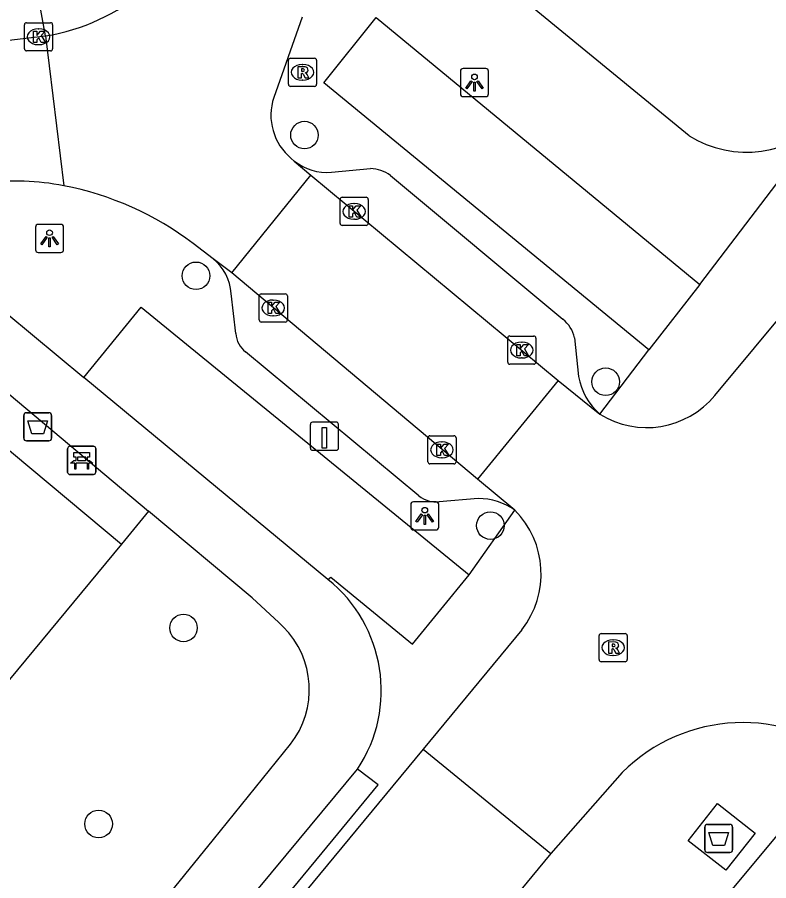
# Model space of a CAD drawing. Extents: x 162074 to 163034, y 381824 to 382557.
# Drawn here: x 162422.36 to 162449.04, y 382248.53 to 382279.19 of the extents above; entities that cross this region are included whole.
import ezdxf

# ---------------------------------------------------------------- set-up
doc = ezdxf.new("R2010")
doc.units = 0
for name, color, linetype in [('IMGEO_Afval_apart_plaats', 7, 'Continuous'), ('IMGEO_Afvalbak', 7, 'Continuous'), ('IMGEO_Bank', 7, 'Continuous'), ('IMGEO_Boom', 7, 'Continuous'), ('IMGEO_Groenvoorziening', 7, 'Continuous'), ('IMGEO_Kolk', 7, 'Continuous'), ('IMGEO_Laadpaal', 7, 'Continuous'), ('IMGEO_Lichtpunt', 7, 'Continuous'), ('IMGEO_Rijbaan_lokaal_open', 7, 'Continuous'), ('IMGEO_Rioolput', 7, 'Continuous'), ('IMGEO_Voetpad_gesloten', 7, 'Continuous'), ('IMGEO_Voetpad_open', 7, 'Continuous')]:
    doc.layers.add(name, color=color, linetype=linetype)

msp = doc.modelspace()

# ---------------------------------------------------------------- linework, layer by layer
at = {"layer": 'IMGEO_Afval_apart_plaats'}
for p, q in [((162446.765, 382249.634), (162446.765, 382250.434)), ((162446.765, 382250.434), (162446.765, 382249.634)), ((162446.865, 382250.534), (162447.655, 382250.534)), ((162447.655, 382250.534), (162446.865, 382250.534)), ((162447.755, 382250.434), (162447.755, 382249.634)), ((162447.755, 382249.634), (162447.755, 382250.434)), ((162447.655, 382249.534), (162446.865, 382249.534)), ((162446.865, 382249.534), (162447.655, 382249.534))]:
    msp.add_line(p, q, dxfattribs=at)
msp.add_lwpolyline([(162446.908, 382250.248), (162447.612, 382250.248), (162447.463, 382249.778), (162447.057, 382249.778), (162446.908, 382250.248)], dxfattribs=at)
for centre, start, end in [((162446.865, 382250.434), 90, 180), ((162446.865, 382250.434), 90, 180), ((162447.655, 382250.434), 0, 90), ((162447.655, 382250.434), 360, 90), ((162446.865, 382249.634), 180, 270), ((162446.865, 382249.634), 180, 270), ((162447.655, 382249.634), 270, 0), ((162447.655, 382249.634), 270, 0)]:
    msp.add_arc(centre, 0.1, start, end, dxfattribs=at)
at = {"layer": 'IMGEO_Afvalbak'}
for p, q in [((162422.585, 382264.25), (162422.585, 382265.05)), ((162422.585, 382265.05), (162422.585, 382264.25)), ((162422.685, 382265.15), (162423.475, 382265.15)), ((162423.475, 382265.15), (162422.685, 382265.15)), ((162423.575, 382265.05), (162423.575, 382264.25)), ((162423.575, 382264.25), (162423.575, 382265.05)), ((162423.475, 382264.15), (162422.685, 382264.15)), ((162422.685, 382264.15), (162423.475, 382264.15))]:
    msp.add_line(p, q, dxfattribs=at)
msp.add_lwpolyline([(162422.728, 382264.864), (162423.432, 382264.864), (162423.283, 382264.394), (162422.877, 382264.394), (162422.728, 382264.864)], dxfattribs=at)
for centre, start, end in [((162422.685, 382265.05), 90, 180), ((162422.685, 382265.05), 90, 180), ((162423.475, 382265.05), 0, 90), ((162423.475, 382265.05), 360, 90), ((162422.685, 382264.25), 180, 270), ((162422.685, 382264.25), 180, 270), ((162423.475, 382264.25), 270, 0), ((162423.475, 382264.25), 270, 0)]:
    msp.add_arc(centre, 0.1, start, end, dxfattribs=at)
at = {"layer": 'IMGEO_Bank'}
for p, q in [((162424.143, 382263.031), (162424.143, 382263.872)), ((162424.143, 382263.872), (162424.143, 382263.031)), ((162424.218, 382263.956), (162425.059, 382263.956)), ((162425.059, 382263.956), (162424.218, 382263.956)), ((162425.143, 382263.881), (162425.143, 382263.04)), ((162425.143, 382263.04), (162425.143, 382263.881)), ((162424.452, 382263.462), (162424.452, 382263.568)), ((162424.496, 382263.568), (162424.496, 382263.462)), ((162424.784, 382263.574), (162424.502, 382263.574)), ((162424.79, 382263.462), (162424.79, 382263.568)), ((162424.834, 382263.568), (162424.834, 382263.462)), ((162424.84, 382263.354), (162424.447, 382263.354)), ((162424.502, 382263.456), (162424.784, 382263.456)), ((162425.068, 382262.956), (162424.227, 382262.956)), ((162424.227, 382262.956), (162425.068, 382262.956))]:
    msp.add_line(p, q, dxfattribs=at)
for points in [[(162424.446, 382263.574), (162424.36, 382263.574), (162424.36, 382263.735), (162424.923, 382263.735), (162424.923, 382263.574), (162424.84, 382263.574)], [(162424.39, 382263.354), (162424.248, 382263.354), (162424.36, 382263.456), (162424.446, 382263.456)], [(162424.44, 382263.347), (162424.44, 382263.14), (162424.397, 382263.14), (162424.397, 382263.347)], [(162424.84, 382263.456), (162424.923, 382263.456), (162425.035, 382263.354), (162424.896, 382263.354)], [(162424.89, 382263.347), (162424.89, 382263.14), (162424.846, 382263.14), (162424.846, 382263.347)]]:
    msp.add_lwpolyline(points, dxfattribs=at)
for centre, radius, start, end in [((162424.221, 382263.878), 0.0779, 92.4484, 184.2845), ((162424.221, 382263.878), 0.0779, 92.4484, 184.2845), ((162425.065, 382263.878), 0.0779, 2.4484, 94.2845), ((162425.065, 382263.878), 0.0779, 2.4484, 94.2845), ((162424.445, 382263.567), 0.00671, 2.8957, 87.1043), ((162424.502, 382263.567), 0.00671, 92.8957, 177.1043), ((162424.784, 382263.567), 0.00671, 2.8957, 87.1043), ((162424.841, 382263.567), 0.00671, 92.8957, 177.1043), ((162424.39, 382263.347), 0.00671, 2.8957, 87.1043), ((162424.447, 382263.347), 0.00671, 92.8957, 177.1043), ((162424.445, 382263.463), 0.00671, 272.8957, 357.1043), ((162424.502, 382263.463), 0.00671, 182.8957, 267.1043), ((162424.784, 382263.463), 0.00671, 272.8957, 357.1043), ((162424.841, 382263.463), 0.00671, 182.8957, 267.1043), ((162424.839, 382263.347), 0.00671, 2.8957, 87.1043), ((162424.896, 382263.347), 0.00671, 92.8957, 177.1043), ((162424.221, 382263.034), 0.0779, 182.4484, 274.2845), ((162424.221, 382263.034), 0.0779, 182.4484, 274.2845), ((162425.065, 382263.034), 0.0779, 272.4484, 4.2845), ((162425.065, 382263.034), 0.0779, 272.4484, 4.2845)]:
    msp.add_arc(centre, radius, start, end, dxfattribs=at)
at = {"layer": 'IMGEO_Boom'}
for centre in [(162432.553, 382275.006), (162428.702, 382270.01), (162443.247, 382266.248), (162439.154, 382261.14), (162428.258, 382257.506), (162425.244, 382250.546)]:
    msp.add_circle(centre, 0.489, dxfattribs=at)
at = {"layer": 'IMGEO_Groenvoorziening'}
msp.add_lwpolyline([(162426.057, 382260.484), (162416.899, 382249.432)], dxfattribs=at)
at = {"layer": 'IMGEO_Kolk'}
for p, q in [((162422.61, 382278.07), (162422.61, 382278.922)), ((162422.685, 382278.996), (162423.537, 382278.996)), ((162423.611, 382278.922), (162423.611, 382278.07)), ((162423.098, 382278.776), (162423.123, 382278.776)), ((162423.121, 382278.216), (162423.096, 382278.216)), ((162423.537, 382277.996), (162422.685, 382277.996)), ((162433.816, 382271.87), (162433.816, 382272.722)), ((162433.891, 382272.796), (162434.743, 382272.796)), ((162434.817, 382272.722), (162434.817, 382271.87)), ((162434.304, 382272.576), (162434.329, 382272.576)), ((162434.743, 382271.796), (162433.891, 382271.796)), ((162434.327, 382272.016), (162434.302, 382272.016)), ((162431.019, 382269.369), (162431.871, 382269.369)), ((162430.944, 382268.443), (162430.944, 382269.295)), ((162431.432, 382269.149), (162431.457, 382269.149)), ((162431.945, 382269.295), (162431.945, 382268.443)), ((162431.455, 382268.589), (162431.43, 382268.589)), ((162431.871, 382268.369), (162431.019, 382268.369)), ((162439.768, 382266.946), (162439.768, 382267.798)), ((162439.843, 382267.872), (162440.695, 382267.872)), ((162440.769, 382267.798), (162440.769, 382266.946)), ((162440.256, 382267.652), (162440.281, 382267.652)), ((162440.279, 382267.092), (162440.254, 382267.092)), ((162440.695, 382266.872), (162439.843, 382266.872)), ((162436.933, 382263.406), (162436.933, 382264.258)), ((162437.008, 382264.332), (162437.86, 382264.332)), ((162437.934, 382264.258), (162437.934, 382263.406)), ((162437.421, 382264.112), (162437.446, 382264.112)), ((162437.444, 382263.552), (162437.419, 382263.552)), ((162437.86, 382263.332), (162437.008, 382263.332))]:
    msp.add_line(p, q, dxfattribs=at)
for points in [[(162422.61, 382278.07), (162422.61, 382278.922)], [(162422.685, 382278.996), (162423.537, 382278.996)], [(162423.611, 382278.922), (162423.611, 382278.07)], [(162422.931, 382278.696), (162423.054, 382278.696), (162423.054, 382278.545), (162423.184, 382278.696), (162423.348, 382278.696), (162423.202, 382278.545), (162423.355, 382278.296), (162423.203, 382278.296), (162423.118, 382278.46), (162423.054, 382278.393), (162423.054, 382278.296), (162422.931, 382278.296), (162422.931, 382278.696)], [(162423.537, 382277.996), (162422.685, 382277.996)], [(162433.816, 382271.87), (162433.816, 382272.722)], [(162433.891, 382272.796), (162434.743, 382272.796)], [(162434.817, 382272.722), (162434.817, 382271.87)], [(162434.137, 382272.496), (162434.26, 382272.496), (162434.26, 382272.345), (162434.39, 382272.496), (162434.554, 382272.496), (162434.408, 382272.345), (162434.561, 382272.096), (162434.409, 382272.096), (162434.324, 382272.26), (162434.26, 382272.193), (162434.26, 382272.096), (162434.137, 382272.096), (162434.137, 382272.496)], [(162434.743, 382271.796), (162433.891, 382271.796)], [(162431.019, 382269.369), (162431.871, 382269.369)], [(162430.944, 382268.443), (162430.944, 382269.295)], [(162431.265, 382269.069), (162431.388, 382269.069), (162431.388, 382268.918), (162431.518, 382269.069), (162431.682, 382269.069), (162431.536, 382268.918), (162431.689, 382268.669), (162431.537, 382268.669), (162431.452, 382268.833), (162431.388, 382268.766), (162431.388, 382268.669), (162431.265, 382268.669), (162431.265, 382269.069)], [(162431.945, 382269.295), (162431.945, 382268.443)], [(162431.871, 382268.369), (162431.019, 382268.369)], [(162439.768, 382266.946), (162439.768, 382267.798)], [(162439.843, 382267.872), (162440.695, 382267.872)], [(162440.769, 382267.798), (162440.769, 382266.946)], [(162440.089, 382267.572), (162440.212, 382267.572), (162440.212, 382267.421), (162440.342, 382267.572), (162440.506, 382267.572), (162440.36, 382267.421), (162440.513, 382267.172), (162440.361, 382267.172), (162440.276, 382267.336), (162440.212, 382267.269), (162440.212, 382267.172), (162440.089, 382267.172), (162440.089, 382267.572)], [(162440.695, 382266.872), (162439.843, 382266.872)], [(162436.933, 382263.406), (162436.933, 382264.258)], [(162437.008, 382264.332), (162437.86, 382264.332)], [(162437.934, 382264.258), (162437.934, 382263.406)], [(162437.254, 382264.032), (162437.377, 382264.032), (162437.377, 382263.881), (162437.507, 382264.032), (162437.671, 382264.032), (162437.525, 382263.881), (162437.678, 382263.632), (162437.526, 382263.632), (162437.441, 382263.796), (162437.377, 382263.729), (162437.377, 382263.632), (162437.254, 382263.632), (162437.254, 382264.032)], [(162437.86, 382263.332), (162437.008, 382263.332)]]:
    msp.add_lwpolyline(points, dxfattribs=at)
for centre, start, end in [((162422.687, 382278.92), 91.552, 178.448), ((162422.687, 382278.92), 91.552, 178.448), ((162423.535, 382278.92), 1.552, 88.448), ((162423.535, 382278.92), 1.552, 88.448), ((162422.687, 382278.072), 181.552, 268.448), ((162422.687, 382278.072), 181.552, 268.448), ((162423.535, 382278.072), 271.552, 358.448), ((162423.535, 382278.072), 271.552, 358.448), ((162433.893, 382272.72), 91.552, 178.448), ((162433.893, 382272.72), 91.552, 178.448), ((162434.741, 382272.72), 1.552, 88.448), ((162434.741, 382272.72), 1.552, 88.448), ((162433.893, 382271.872), 181.552, 268.448), ((162433.893, 382271.872), 181.552, 268.448), ((162434.741, 382271.872), 271.552, 358.448), ((162434.741, 382271.872), 271.552, 358.448), ((162431.021, 382269.293), 91.552, 178.448), ((162431.021, 382269.293), 91.552, 178.448), ((162431.869, 382269.293), 1.552, 88.448), ((162431.869, 382269.293), 1.552, 88.448), ((162431.021, 382268.445), 181.552, 268.448), ((162431.021, 382268.445), 181.552, 268.448), ((162431.869, 382268.445), 271.552, 358.448), ((162431.869, 382268.445), 271.552, 358.448), ((162439.845, 382267.796), 91.552, 178.448), ((162439.845, 382267.796), 91.552, 178.448), ((162440.693, 382267.796), 1.552, 88.448), ((162440.693, 382267.796), 1.552, 88.448), ((162439.845, 382266.948), 181.552, 268.448), ((162439.845, 382266.948), 181.552, 268.448), ((162440.693, 382266.948), 271.552, 358.448), ((162440.693, 382266.948), 271.552, 358.448), ((162437.01, 382264.256), 91.552, 178.448), ((162437.01, 382264.256), 91.552, 178.448), ((162437.858, 382264.256), 1.552, 88.448), ((162437.858, 382264.256), 1.552, 88.448), ((162437.01, 382263.408), 181.552, 268.448), ((162437.01, 382263.408), 181.552, 268.448), ((162437.858, 382263.408), 271.552, 358.448), ((162437.858, 382263.408), 271.552, 358.448)]:
    msp.add_arc(centre, 0.0765, start, end, dxfattribs=at)
for centre, major_axis, ratio, start_param, end_param in [((162423.097, 382278.496), (-0.387, 0.002), 0.722429, 4.712389, 7.853982), ((162423.122, 382278.496), (-0.39, 0.002), 0.717154, 1.570796, 4.712389), ((162434.303, 382272.296), (-0.387, 0.002), 0.722429, 4.712389, 7.853982), ((162434.328, 382272.296), (-0.39, 0.002), 0.717154, 1.570796, 4.712389), ((162431.431, 382268.869), (-0.387, 0.002), 0.722429, 4.712389, 7.853982), ((162431.456, 382268.869), (-0.39, 0.002), 0.717154, 1.570796, 4.712389), ((162440.255, 382267.372), (-0.387, 0.002), 0.722429, 4.712389, 7.853982), ((162440.28, 382267.372), (-0.39, 0.002), 0.717154, 1.570796, 4.712389), ((162437.42, 382263.832), (-0.387, 0.002), 0.722429, 4.712389, 7.853982), ((162437.445, 382263.832), (-0.39, 0.002), 0.717154, 1.570796, 4.712389)]:
    msp.add_ellipse(centre, major_axis=major_axis, ratio=ratio, start_param=start_param, end_param=end_param, dxfattribs=at)
at = {"layer": 'IMGEO_Laadpaal'}
for p, q in [((162432.761, 382264.73), (162432.761, 382263.889)), ((162432.761, 382264.73), (162432.761, 382263.889)), ((162433.677, 382264.814), (162432.836, 382264.814)), ((162433.677, 382264.814), (162432.836, 382264.814)), ((162433.761, 382263.898), (162433.761, 382264.739)), ((162433.761, 382263.898), (162433.761, 382264.739)), ((162432.845, 382263.814), (162433.686, 382263.814)), ((162432.845, 382263.814), (162433.686, 382263.814))]:
    msp.add_line(p, q, dxfattribs=at)
msp.add_lwpolyline([(162433.176, 382264.627), (162433.336, 382264.627), (162433.336, 382263.894), (162433.176, 382263.894), (162433.176, 382264.627)], dxfattribs=at)
for centre, start, end in [((162432.839, 382264.736), 92.4484, 184.2845), ((162432.839, 382264.736), 92.4484, 184.2845), ((162433.683, 382264.736), 2.4484, 94.2845), ((162433.683, 382264.736), 2.4484, 94.2845), ((162432.839, 382263.892), 182.4484, 274.2845), ((162432.839, 382263.892), 182.4484, 274.2845), ((162433.683, 382263.892), 272.4484, 4.2845), ((162433.683, 382263.892), 272.4484, 4.2845)]:
    msp.add_arc(centre, 0.0779, start, end, dxfattribs=at)
at = {"layer": 'IMGEO_Lichtpunt'}
for p, q in [((162438.993, 382277.369), (162438.185, 382277.369)), ((162438.993, 382277.369), (162438.185, 382277.369)), ((162438.091, 382277.274), (162438.091, 382276.467)), ((162438.091, 382277.274), (162438.091, 382276.467)), ((162439.087, 382276.467), (162439.087, 382277.274)), ((162439.087, 382276.467), (162439.087, 382277.274)), ((162438.185, 382276.373), (162438.993, 382276.373)), ((162438.185, 382276.373), (162438.993, 382276.373)), ((162423.906, 382271.836), (162423.098, 382271.836)), ((162423.906, 382271.836), (162423.098, 382271.836)), ((162423.004, 382271.741), (162423.004, 382270.934)), ((162423.004, 382271.741), (162423.004, 382270.934)), ((162424, 382270.934), (162424, 382271.741)), ((162424, 382270.934), (162424, 382271.741)), ((162423.098, 382270.84), (162423.906, 382270.84)), ((162423.098, 382270.84), (162423.906, 382270.84)), ((162437.227, 382261.985), (162436.419, 382261.985)), ((162437.227, 382261.985), (162436.419, 382261.985)), ((162436.325, 382261.89), (162436.325, 382261.083)), ((162436.325, 382261.89), (162436.325, 382261.083)), ((162437.321, 382261.083), (162437.321, 382261.89)), ((162437.321, 382261.083), (162437.321, 382261.89)), ((162436.419, 382260.989), (162437.227, 382260.989)), ((162436.419, 382260.989), (162437.227, 382260.989))]:
    msp.add_line(p, q, dxfattribs=at)
for points in [[(162438.465, 382276.938), (162438.504, 382276.91), (162438.316, 382276.648), (162438.278, 382276.675), (162438.465, 382276.938)], [(162438.567, 382276.89), (162438.614, 382276.89), (162438.614, 382276.568), (162438.567, 382276.568), (162438.567, 382276.89)], [(162438.677, 382276.91), (162438.715, 382276.937), (162438.902, 382276.675), (162438.863, 382276.647), (162438.677, 382276.91)], [(162423.378, 382271.405), (162423.417, 382271.377), (162423.229, 382271.115), (162423.191, 382271.142), (162423.378, 382271.405)], [(162423.48, 382271.357), (162423.527, 382271.357), (162423.527, 382271.035), (162423.48, 382271.035), (162423.48, 382271.357)], [(162423.59, 382271.377), (162423.628, 382271.404), (162423.815, 382271.142), (162423.776, 382271.114), (162423.59, 382271.377)], [(162436.699, 382261.554), (162436.738, 382261.526), (162436.55, 382261.264), (162436.512, 382261.291), (162436.699, 382261.554)], [(162436.801, 382261.506), (162436.848, 382261.506), (162436.848, 382261.184), (162436.801, 382261.184), (162436.801, 382261.506)], [(162436.911, 382261.526), (162436.949, 382261.553), (162437.136, 382261.291), (162437.097, 382261.263), (162436.911, 382261.526)]]:
    msp.add_lwpolyline(points, dxfattribs=at)
for centre in [(162438.59, 382277.072), (162423.503, 382271.539), (162436.824, 382261.688)]:
    msp.add_circle(centre, 0.0994, dxfattribs=at)
for centre, start, end in [((162438.185, 382277.274), 90, 180), ((162438.185, 382277.274), 90, 180), ((162438.993, 382277.274), 0, 90), ((162438.993, 382277.274), 0, 90), ((162438.185, 382276.467), 180, 270), ((162438.185, 382276.467), 180, 270), ((162438.993, 382276.467), 270, 0), ((162438.993, 382276.467), 270, 360), ((162423.098, 382271.741), 90, 180), ((162423.098, 382271.741), 90, 180), ((162423.906, 382271.741), 0, 90), ((162423.906, 382271.741), 0, 90), ((162423.098, 382270.934), 180, 270), ((162423.098, 382270.934), 180, 270), ((162423.906, 382270.934), 270, 0), ((162423.906, 382270.934), 270, 360), ((162436.419, 382261.89), 90, 180), ((162436.419, 382261.89), 90, 180), ((162437.227, 382261.89), 0, 90), ((162437.227, 382261.89), 0, 90), ((162436.419, 382261.083), 180, 270), ((162436.419, 382261.083), 180, 270), ((162437.227, 382261.083), 270, 0), ((162437.227, 382261.083), 270, 360)]:
    msp.add_arc(centre, 0.0946, start, end, dxfattribs=at)
at = {"layer": 'IMGEO_Rijbaan_lokaal_open'}
for points in [[(162432.472, 382279.196), (162431.461, 382276.341)], [(162374.13, 382267.694), (162372.914, 382267.549), (162372.327, 382272.475), (162423.357, 382278.525)], [(162423.357, 382278.525), (162424.005, 382273.206)], [(162432.082, 382274.177), (162432.193, 382274.082)], [(162432.193, 382274.082), (162432.778, 382273.583)], [(162429.974, 382270.117), (162432.778, 382273.583)], [(162432.778, 382273.583), (162441.555, 382266.293)], [(162429.31, 382270.616), (162428.602, 382271.156)], [(162429.974, 382270.117), (162429.31, 382270.616)], [(162438.694, 382262.794), (162429.974, 382270.117)], [(162447.125, 382265.765), (162449.944, 382269.142)], [(162441.555, 382266.293), (162438.694, 382262.794)], [(162441.555, 382266.293), (162443.04, 382265.099)], [(162440.019, 382261.69), (162438.694, 382262.794)], [(162440.272, 382257.441), (162436.767, 382253.204)], [(162436.767, 382253.204), (162403.183, 382212.607)], [(162436.767, 382253.204), (162441.305, 382249.499)], [(162443.836, 382252.37), (162441.305, 382249.499)], [(162441.305, 382249.499), (162409.427, 382210.917)]]:
    msp.add_lwpolyline(points, dxfattribs=at)
for centre, radius, start, end in [((162422.193, 382285.713), 7.282, 279.1969, 341.2122), ((162433.36, 382275.715), 1.999, 161.743, 230.2807), ((162422.315, 382264.733), 8.64, 78.7225, 97.4443), ((162421.934, 382262.382), 11.021, 52.7654, 79.1663), ((162444.704, 382267.756), 3.135, 237.9483, 320.5713), ((162437.739, 382259.422), 3.216, 321.9746, 44.8405), ((162448.113, 382248.107), 6.039, 49.9124, 135.0941)]:
    msp.add_arc(centre, radius, start, end, dxfattribs=at)
at = {"layer": 'IMGEO_Rioolput'}
for p, q in [((162431.983, 382276.809), (162431.983, 382277.661)), ((162432.058, 382277.735), (162432.91, 382277.735)), ((162432.984, 382277.661), (162432.984, 382276.809)), ((162432.471, 382277.515), (162432.496, 382277.515)), ((162432.91, 382276.735), (162432.058, 382276.735)), ((162432.494, 382276.955), (162432.469, 382276.955)), ((162443.013, 382256.382), (162443.013, 382257.234)), ((162443.088, 382257.308), (162443.94, 382257.308)), ((162443.501, 382257.088), (162443.526, 382257.088)), ((162444.014, 382257.234), (162444.014, 382256.382)), ((162443.524, 382256.528), (162443.499, 382256.528)), ((162443.94, 382256.308), (162443.088, 382256.308))]:
    msp.add_line(p, q, dxfattribs=at)
for points in [[(162431.983, 382276.809), (162431.983, 382277.661)], [(162432.058, 382277.735), (162432.91, 382277.735)], [(162432.984, 382277.661), (162432.984, 382276.809)], [(162432.572, 382277.433), (162432.32, 382277.435), (162432.32, 382277.035)], [(162432.498, 382277.354), (162432.444, 382277.354), (162432.444, 382277.273)], [(162432.32, 382277.035), (162432.444, 382277.035), (162432.444, 382277.197), (162432.455, 382277.197)], [(162432.444, 382277.273), (162432.496, 382277.273)], [(162432.502, 382277.168), (162432.573, 382277.035), (162432.713, 382277.035), (162432.648, 382277.161)], [(162432.91, 382276.735), (162432.058, 382276.735)], [(162443.013, 382256.382), (162443.013, 382257.234)], [(162443.088, 382257.308), (162443.94, 382257.308)], [(162444.014, 382257.234), (162444.014, 382256.382)], [(162443.602, 382257.006), (162443.35, 382257.008), (162443.35, 382256.608)], [(162443.35, 382256.608), (162443.474, 382256.608), (162443.474, 382256.77), (162443.485, 382256.77)], [(162443.528, 382256.927), (162443.474, 382256.927), (162443.474, 382256.846)], [(162443.474, 382256.846), (162443.526, 382256.846)], [(162443.532, 382256.741), (162443.603, 382256.608), (162443.743, 382256.608), (162443.678, 382256.734)], [(162443.94, 382256.308), (162443.088, 382256.308)]]:
    msp.add_lwpolyline(points, dxfattribs=at)
for centre, radius, start, end in [((162432.06, 382277.659), 0.0765, 91.552, 178.448), ((162432.06, 382277.659), 0.0765, 91.552, 178.448), ((162432.908, 382277.659), 0.0765, 1.552, 88.448), ((162432.908, 382277.659), 0.0765, 1.552, 88.448), ((162432.504, 382277.258), 0.0964, 77.0061, 93.1865), ((162432.518, 382277.315), 0.0378, 276.6634, 79.6772), ((162432.571, 382277.323), 0.109, 350.3612, 89.416), ((162432.569, 382277.323), 0.112, 277.5842, 350.9817), ((162432.454, 382277.144), 0.0533, 26.0293, 88.6989), ((162432.48, 382277.462), 0.19, 274.7715, 282.9687), ((162432.553, 382277.108), 0.108, 29.5134, 73.7905), ((162432.06, 382276.811), 0.0765, 181.552, 268.448), ((162432.06, 382276.811), 0.0765, 181.552, 268.448), ((162432.908, 382276.811), 0.0765, 271.552, 358.448), ((162432.908, 382276.811), 0.0765, 271.552, 358.448), ((162443.09, 382257.232), 0.0765, 91.552, 178.448), ((162443.09, 382257.232), 0.0765, 91.552, 178.448), ((162443.938, 382257.232), 0.0765, 1.552, 88.448), ((162443.938, 382257.232), 0.0765, 1.552, 88.448), ((162443.484, 382256.717), 0.0533, 26.0293, 88.6989), ((162443.51, 382257.035), 0.19, 274.7715, 282.9687), ((162443.534, 382256.831), 0.0964, 77.0061, 93.1865), ((162443.548, 382256.888), 0.0378, 276.6634, 79.6772), ((162443.601, 382256.896), 0.109, 350.3612, 89.416), ((162443.599, 382256.896), 0.112, 277.5842, 350.9817), ((162443.583, 382256.681), 0.108, 29.5134, 73.7905), ((162443.09, 382256.384), 0.0765, 181.552, 268.448), ((162443.09, 382256.384), 0.0765, 181.552, 268.448), ((162443.938, 382256.384), 0.0765, 271.552, 358.448), ((162443.938, 382256.384), 0.0765, 271.552, 358.448)]:
    msp.add_arc(centre, radius, start, end, dxfattribs=at)
for centre, major_axis, ratio, start_param, end_param in [((162432.47, 382277.235), (-0.387, 0.002), 0.722429, 4.712389, 7.853982), ((162432.495, 382277.235), (-0.39, 0.002), 0.717154, 1.570796, 4.712389), ((162443.5, 382256.808), (-0.387, 0.002), 0.722429, 4.712389, 7.853982), ((162443.525, 382256.808), (-0.39, 0.002), 0.717154, 1.570796, 4.712389)]:
    msp.add_ellipse(centre, major_axis=major_axis, ratio=ratio, start_param=start_param, end_param=end_param, dxfattribs=at)
at = {"layer": 'IMGEO_Voetpad_gesloten'}
for points in [[(162421.059, 382269.425), (162424.716, 382266.402)], [(162420.801, 382266.86), (162427.02, 382261.651)], [(162433.386, 382259.23), (162424.716, 382266.402)], [(162431.8, 382257.55), (162431.643, 382257.697), (162430.692, 382258.575), (162427.02, 382261.651)], [(162424.079, 382243.537), (162429.318, 382250), (162432.056, 382253.378)], [(162423.643, 382239.491), (162432.369, 382250), (162434.441, 382252.496)], [(162447.223, 382251.274), (162448.552, 382250.226), (162447.51, 382248.905), (162446.181, 382249.953), (162447.223, 382251.274)]]:
    msp.add_lwpolyline(points, dxfattribs=at)
for centre, radius, start, end in [((162430.22, 382255.284), 5.059, 326.5493, 51.2587), ((162429.573, 382255.319), 3.152, 321.9771, 45.0456)]:
    msp.add_arc(centre, radius, start, end, dxfattribs=at)
at = {"layer": 'IMGEO_Voetpad_open'}
for points in [[(162446.207, 382274.977), (162436.323, 382283.097)], [(162423.357, 382278.525), (162422.862, 382281.273)], [(162444.783, 382267.387), (162433.238, 382276.858), (162435.101, 382279.182), (162446.591, 382269.704)], [(162446.591, 382269.704), (162451.114, 382275.636)], [(162433.509, 382273.69), (162434.892, 382273.816)], [(162435.606, 382273.57), (162441.731, 382268.467)], [(162446.591, 382269.704), (162444.783, 382267.387)], [(162430.118, 382267.96), (162429.951, 382269.384)], [(162424.716, 382266.402), (162426.759, 382268.894), (162438.396, 382259.393)], [(162442.146, 382267.81), (162442.287, 382266.432)], [(162436.614, 382262.197), (162430.462, 382267.306)], [(162443.04, 382265.099), (162444.783, 382267.387)], [(162409.118, 382255.863), (162418.3, 382266.956), (162426.057, 382260.484)], [(162438.723, 382262.1), (162437.332, 382261.985)], [(162438.396, 382259.393), (162440.019, 382261.69)], [(162427.02, 382261.651), (162426.057, 382260.484)], [(162433.386, 382259.23), (162433.488, 382259.315), (162436.385, 382256.926), (162438.396, 382259.393)], [(162423.643, 382239.491), (162424.387, 382238.869), (162433.57, 382250), (162435.17, 382251.939), (162434.441, 382252.496)], [(162447.507, 382247.934), (162449.526, 382250.362)]]:
    msp.add_lwpolyline(points, dxfattribs=at)
for centre, radius, start, end in [((162448.256, 382278.32), 3.921, 238.4949, 316.803), ((162433.349, 382275.556), 1.873, 231.9108, 274.9145), ((162434.866, 382272.581), 1.235, 53.1877, 88.7907), ((162428.17, 382269.24), 1.787, 4.6189, 50.3563), ((162440.94, 382267.508), 1.243, 14.0669, 50.491), ((162430.996, 382268.004), 0.879, 182.8915, 232.5967), ((162444.482, 382266.793), 2.224, 189.33, 229.5934), ((162437.247, 382263.018), 1.037, 232.3889, 274.7111), ((162438.76, 382259.964), 2.136, 53.8909, 90.9987)]:
    msp.add_arc(centre, radius, start, end, dxfattribs=at)

doc.saveas('drawing.dxf')
